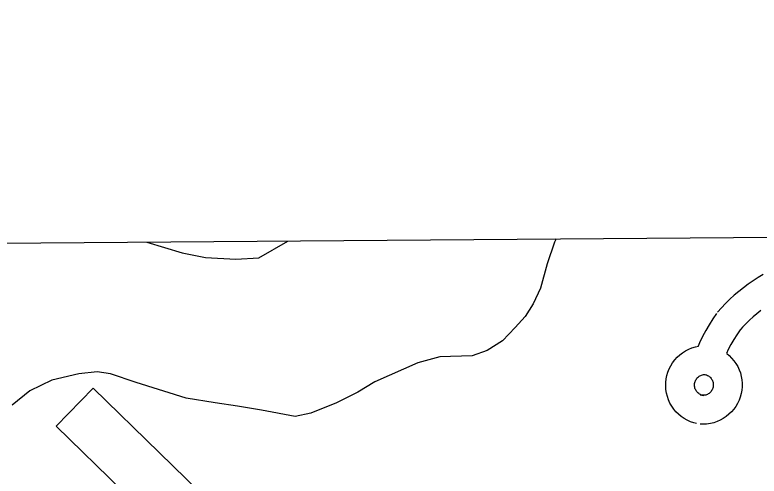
# Model space of a CAD drawing. Extents: x 3540316 to 3578335, y 553172 to 578787.
# Drawn here: x 3545192 to 3545966, y 576520 to 577000 of the extents above; entities that cross this region are included whole.
import ezdxf

# ---------------------------------------------------------------- set-up
doc = ezdxf.new("R2010")
doc.units = 0
for name, color, linetype in [('V-BLDG-OTLN', 7, 'Continuous'), ('V-GRID-FRAM', 7, 'Continuous'), ('V-ROAD-CNTR', 7, 'Continuous'), ('V-TOPO-SHOR', 7, 'Continuous')]:
    doc.layers.add(name, color=color, linetype=linetype)

msp = doc.modelspace()

# ---------------------------------------------------------------- linework, layer by layer
at = {"layer": 'V-BLDG-OTLN'}
msp.add_lwpolyline([(3545234.39, 576571.77), (3545372.79, 576436.98), (3545411.31, 576476.53), (3545272.91, 576611.32)], close=True, dxfattribs=at)
at = {"layer": 'V-GRID-FRAM'}
for points in [[(3544387.2, 576756.04), (3576013, 576999.84), (3576161.1, 558817.21), (3544519.44, 558573.29), (3544387.2, 576756.04)], [(3544387.2, 576756.04), (3576013, 576999.84)]]:
    msp.add_lwpolyline(points, dxfattribs=at)
at = {"layer": 'V-ROAD-CNTR'}
for points in [[(3545970.72, 576729.45), (3545965.35, 576726.32), (3545960.11, 576723.01), (3545954.98, 576719.51), (3545949.97, 576715.84), (3545945.11, 576711.99), (3545940.38, 576707.98), (3545935.8, 576703.79), (3545931.36, 576699.45), (3545927.09, 576694.96), (3545923.15, 576690.52)], [(3545968.17, 576691.98), (3545964.13, 576688.79), (3545960.21, 576685.46), (3545956.41, 576681.99), (3545952.74, 576678.39), (3545949.19, 576674.66), (3545945.6, 576670.61)], [(3545921.97, 576688.99), (3545918.14, 576683.35), (3545914.38, 576677.36), (3545910.84, 576671.23), (3545907.52, 576664.97), (3545904.43, 576658.6), (3545902.8, 576654.92)], [(3545946.79, 576672.14), (3545943.27, 576666.96), (3545940.08, 576661.87), (3545937.08, 576656.69), (3545934.27, 576651.39), (3545932.4, 576647.53)], [(3545901.22, 576574.32), (3545898.32, 576575.07), (3545894.85, 576576.29), (3545891.5, 576577.83), (3545888.3, 576579.65), (3545885.28, 576581.76), (3545882.46, 576584.12), (3545879.86, 576586.73), (3545877.51, 576589.56), (3545875.41, 576592.59), (3545873.6, 576595.79), (3545872.08, 576599.14), (3545870.86, 576602.62), (3545869.96, 576606.19), (3545869.39, 576609.82), (3545869.13, 576613.49), (3545869.21, 576617.17), (3545869.62, 576620.84), (3545870.35, 576624.45), (3545871.4, 576627.98), (3545872.77, 576631.4), (3545874.43, 576634.69), (3545876.38, 576637.8), (3545878.6, 576640.74), (3545881.08, 576643.47), (3545883.78, 576645.96), (3545886.7, 576648.21), (3545889.81, 576650.18), (3545893.08, 576651.86), (3545896.49, 576653.25), (3545900.02, 576654.33), (3545903.38, 576655.04)], [(3545932.62, 576647.35), (3545935.23, 576645.19), (3545937.82, 576642.63), (3545940.16, 576639.86), (3545942.25, 576636.9), (3545944.07, 576633.76), (3545945.61, 576630.47), (3545946.85, 576627.06), (3545947.78, 576623.56), (3545948.41, 576619.97), (3545948.71, 576616.36), (3545948.69, 576612.74), (3545948.35, 576609.12), (3545947.7, 576605.55), (3545946.74, 576602.06), (3545945.46, 576598.66), (3545943.9, 576595.38), (3545942.05, 576592.26), (3545939.93, 576589.32), (3545937.56, 576586.57), (3545934.96, 576584.04), (3545932.14, 576581.75), (3545929.14, 576579.72), (3545925.97, 576577.96), (3545922.65, 576576.49), (3545919.21, 576575.31), (3545915.69, 576574.45), (3545911.59, 576573.82), (3545904.89, 576573.85)], [(3545908.69, 576603.38), (3545907.06, 576603.8), (3545906.11, 576604.13), (3545905.21, 576604.54), (3545904.34, 576605.04), (3545903.53, 576605.61), (3545902.76, 576606.25), (3545902.06, 576606.96), (3545901.42, 576607.72), (3545900.86, 576608.54), (3545900.36, 576609.41), (3545899.95, 576610.31), (3545899.62, 576611.25), (3545899.38, 576612.22), (3545899.22, 576613.21), (3545899.16, 576614.2), (3545899.18, 576615.2), (3545899.29, 576616.18), (3545899.48, 576617.16), (3545899.77, 576618.12), (3545900.14, 576619.04), (3545900.59, 576619.93), (3545901.12, 576620.78), (3545901.72, 576621.58), (3545902.39, 576622.31), (3545903.12, 576622.99), (3545903.91, 576623.59), (3545904.75, 576624.13), (3545905.64, 576624.59), (3545906.56, 576624.96), (3545907.51, 576625.25), (3545908.49, 576625.46), (3545909.48, 576625.58), (3545909.72, 576625.58), (3545909.93, 576625.55), (3545910.87, 576625.31), (3545911.78, 576624.99), (3545912.67, 576624.58), (3545913.53, 576624.1), (3545914.33, 576623.55), (3545915.08, 576622.92), (3545915.77, 576622.24), (3545916.4, 576621.5), (3545916.97, 576620.69), (3545917.46, 576619.85), (3545917.87, 576618.97), (3545918.2, 576618.05), (3545918.46, 576617.1), (3545918.62, 576616.16), (3545918.7, 576615.18), (3545918.7, 576614.19), (3545918.61, 576613.23), (3545918.43, 576612.27), (3545918.17, 576611.33), (3545917.83, 576610.41), (3545917.41, 576609.53), (3545916.91, 576608.69), (3545916.34, 576607.9), (3545915.7, 576607.16), (3545915, 576606.48), (3545914.25, 576605.86), (3545913.44, 576605.32), (3545912.58, 576604.84), (3545911.7, 576604.45), (3545910.78, 576604.14), (3545909.82, 576603.9), (3545909.37, 576603.83), (3545905.02, 576603.85)]]:
    msp.add_lwpolyline(points, dxfattribs=at)
at = {"layer": 'V-TOPO-SHOR'}
for points in [[(3545329.07, 576763.3), (3545365.79, 576752.1), (3545389.81, 576747.19), (3545421.4, 576745.67), (3545445.45, 576747.07), (3545475.85, 576764.44)], [(3545755.17, 576766.59), (3545753.27, 576763.39), (3545745.61, 576740.76), (3545738.62, 576715.38), (3545730.99, 576698.92), (3545722.69, 576685.91), (3545712.33, 576674.28), (3545699.22, 576660.6), (3545683.37, 576650.37), (3545667.55, 576644.95), (3545633.89, 576643.72), (3545611.19, 576637.65), (3545566.45, 576617.93)], [(3545423.45, 576592.47), (3545400.11, 576596.02), (3545369.91, 576600.96), (3545317.78, 576617), (3545291.03, 576626.05), (3545277.3, 576628.18), (3545258.06, 576626.2), (3545229.86, 576619.46), (3545207.15, 576608.57), (3545188.53, 576593.55)], [(3545566.45, 576617.93), (3545548.54, 576607.02), (3545526.51, 576596.13), (3545499.67, 576585.26), (3545483.17, 576581.9), (3545448.17, 576588.24), (3545423.45, 576592.47)]]:
    msp.add_lwpolyline(points, dxfattribs=at)

doc.saveas('drawing.dxf')
